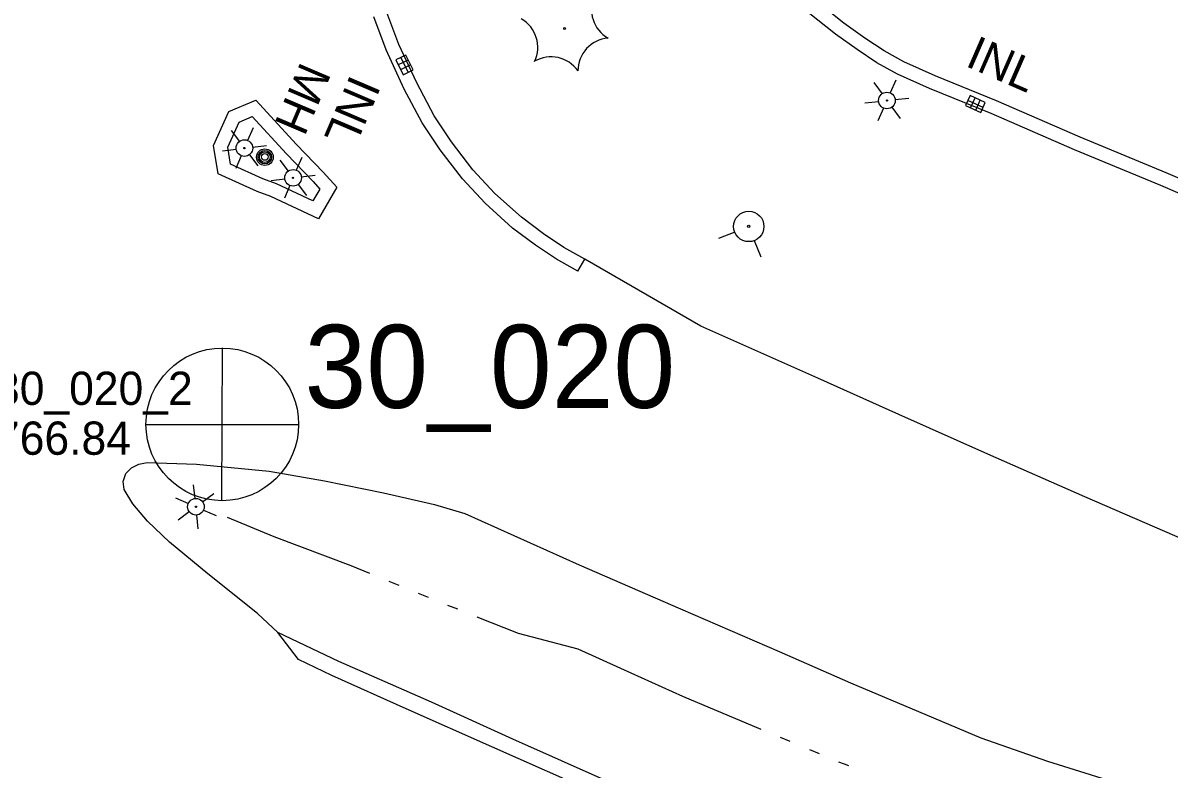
# Model space of a CAD drawing. Extents: x 589250 to 1188077, y 162953 to 363065.
# Drawn here: x 594846.6 to 595053.6, y 185077.7 to 185212.4 of the extents above; entities that cross this region are included whole.
import ezdxf

# ---------------------------------------------------------------- set-up
doc = ezdxf.new("R2010")
doc.units = 0
for name, color, linetype in [('E_DRN', 7, 'Continuous'), ('E_DRN_Text', 7, 'Continuous'), ('E_DWY', 7, 'Continuous'), ('E_LAND_Vegetation', 7, 'Continuous'), ('E_LTG', 7, 'Continuous'), ('E_MAP_PassPoints', 7, 'Continuous'), ('E_MAP_PhotoCenter', 7, 'Continuous'), ('E_RDWY', 7, 'Continuous'), ('E_RDWY_C_and_G', 7, 'Continuous'), ('E_RDWY_Gravel', 7, 'Continuous'), ('E_UTL_MH', 7, 'Continuous'), ('E_UTL_MH_Text', 7, 'Continuous'), ('E_UTL_WHydrant', 7, 'Continuous'), ('E_WTR_FlowLine', 7, 'Continuous')]:
    doc.layers.add(name, color=color, linetype=linetype)

msp = doc.modelspace()

# ---------------------------------------------------------------- linework, layer by layer
at = {"layer": 'E_DRN'}
for p, q in [((594915.75, 185206.61), (594913.95, 185205.73)), ((594913.95, 185205.73), (594915.27, 185203.04)), ((594916.19, 185205.71), (594914.39, 185204.83)), ((594914.85, 185206.17), (594916.17, 185203.48)), ((594917.07, 185203.91), (594915.75, 185206.61)), ((594916.63, 185204.81), (594914.83, 185203.93)), ((594915.27, 185203.04), (594917.07, 185203.91)), ((595017.69, 185199.3), (595016.85, 185197.49)), ((595020.41, 185198.06), (595017.69, 185199.3)), ((595017.76, 185197.07), (595018.6, 185198.89)), ((595016.85, 185197.49), (595019.58, 185196.24)), ((595020, 185197.15), (595017.27, 185198.4)), ((595018.67, 185196.65), (595019.5, 185198.47)), ((595019.58, 185196.24), (595020.41, 185198.06))]:
    msp.add_line(p, q, dxfattribs=at)
at = {"layer": 'E_DWY'}
for p, q in [((594994.84, 185212.38), (594990.16, 185216.1)), ((594993.33, 185210.38), (594988.43, 185214.29)), ((594998.67, 185209.66), (594994.84, 185212.38)), ((594997.26, 185207.6), (594993.33, 185210.38)), ((595002.15, 185207.37), (594998.67, 185209.66)), ((595000.85, 185205.23), (594997.26, 185207.6)), ((595005.68, 185205.41), (595002.15, 185207.37)), ((595004.56, 185203.17), (595000.85, 185205.23)), ((595011.34, 185202.87), (595005.68, 185205.41)), ((595010.36, 185200.57), (595004.56, 185203.17)), ((595022.42, 185198.37), (595011.34, 185202.87)), ((595021.45, 185196.07), (595010.36, 185200.57)), ((595037.51, 185191.81), (595022.42, 185198.37)), ((595036.53, 185189.51), (595021.45, 185196.07)), ((595053.09, 185185.34), (595037.51, 185191.81)), ((595052.11, 185183.04), (595036.53, 185189.51)), ((595065.77, 185179.9), (595053.09, 185185.34)), ((595064.8, 185177.59), (595052.11, 185183.04))]:
    msp.add_line(p, q, dxfattribs=at)
at = {"layer": 'E_LAND_Vegetation'}
msp.add_circle((594944.45, 185211.39), 0.167, dxfattribs=at)
for centre, radius, start, end in [((594955.21, 185214.77), 5.9, 154.5821, 240.347), ((594933.7, 185208), 5.9, 334.5821, 60.347), ((594952.76, 185203.77), 5.9, 94.5821, 180.347), ((594942, 185200.37), 5.91, 34.6219, 120.298)]:
    msp.add_arc(centre, radius, start, end, dxfattribs=at)
at = {"layer": 'E_LTG'}
for p, q in [((595000.29, 185201.63), (595001.76, 185199.61)), ((595004.26, 185202.06), (595003.26, 185199.78)), ((595004.14, 185198.56), (595006.63, 185198.83)), ((594998.67, 185197.97), (595001.16, 185198.24)), ((595002.04, 185197.03), (595001.03, 185194.74)), ((595003.54, 185197.19), (595005.01, 185195.17)), ((594884.22, 185193.01), (594885.72, 185191.01)), ((594888.19, 185193.49), (594887.21, 185191.19)), ((594882.65, 185189.33), (594885.13, 185189.63)), ((594886.03, 185188.43), (594885.05, 185186.13)), ((594887.52, 185188.61), (594889.02, 185186.61)), ((594888.11, 185189.99), (594890.59, 185190.29)), ((594893, 185187.64), (594894.51, 185185.64)), ((594896.98, 185188.12), (594895.99, 185185.82)), ((594891.43, 185183.96), (594893.92, 185184.26)), ((594896.89, 185184.62), (594899.38, 185184.92)), ((594894.82, 185183.06), (594893.84, 185180.76)), ((594896.31, 185183.24), (594897.81, 185181.24)), ((594877.71, 185126.56), (594877.44, 185129.05)), ((594874.21, 185126.68), (594876.5, 185125.68)), ((594879.08, 185125.96), (594881.1, 185127.43)), ((594874.65, 185122.71), (594876.66, 185124.18)), ((594879.25, 185124.46), (594881.53, 185123.46)), ((594878.3, 185121.09), (594878.04, 185123.58))]:
    msp.add_line(p, q, dxfattribs=at)
for centre, radius in [((595002.65, 185198.4), 1.5), ((595002.65, 185198.4), 0.125), ((594886.62, 185189.81), 1.5), ((594886.62, 185189.81), 0.125), ((594895.41, 185184.44), 1.5), ((594895.41, 185184.44), 0.125), ((594877.87, 185125.07), 1.5), ((594877.87, 185125.07), 0.125)]:
    msp.add_circle(centre, radius, dxfattribs=at)
at = {"layer": 'E_MAP_PhotoCenter'}
for p, q in [((594882.58, 185153.73), (594882.51, 185126.33)), ((594868.89, 185139.93), (594896.35, 185139.91))]:
    msp.add_line(p, q, dxfattribs=at)
msp.add_circle((594882.63, 185139.94), 13.78, dxfattribs=at)
at = {"layer": 'E_RDWY'}
for p, q in [((594969.07, 185157.64), (594948.07, 185169.75)), ((594990.14, 185148.28), (594969.07, 185157.64)), ((595004.81, 185141.74), (594990.14, 185148.28)), ((595020.86, 185134.57), (595004.81, 185141.74)), ((595038.41, 185126.85), (595020.86, 185134.57)), ((594866.21, 185132.08), (594867.55, 185132.75)), ((594867.55, 185132.75), (594869.06, 185133.03)), ((594869.06, 185133.03), (594877.96, 185132.75)), ((594877.96, 185132.75), (594891.11, 185131.49)), ((594864.74, 185129.6), (594865.19, 185131.08)), ((594865.19, 185131.08), (594866.21, 185132.08)), ((594891.11, 185131.49), (594901.08, 185129.72)), ((594864.94, 185128.17), (594864.74, 185129.6)), ((594901.08, 185129.72), (594911.75, 185127.57)), ((594866.48, 185125.57), (594864.94, 185128.17)), ((594911.75, 185127.57), (594920.96, 185125.49)), ((595059.21, 185117.8), (595038.41, 185126.85)), ((594869.14, 185122.44), (594866.48, 185125.57)), ((594920.96, 185125.49), (594926.41, 185123.84)), ((594873.11, 185118.65), (594869.14, 185122.44)), ((594926.41, 185123.84), (594947.09, 185114.58)), ((594880.03, 185112.97), (594873.11, 185118.65)), ((594947.09, 185114.58), (594965.39, 185106.61)), ((594888.98, 185105.77), (594880.03, 185112.97)), ((594892.65, 185102.39), (594888.98, 185105.77)), ((594965.39, 185106.61), (594983.19, 185098.92)), ((594896.4, 185097.5), (594892.65, 185102.39)), ((594902.43, 185094.62), (594896.4, 185097.5)), ((594983.19, 185098.92), (594996.06, 185093.29)), ((594915.85, 185088.59), (594902.43, 185094.62)), ((594996.06, 185093.29), (595008.35, 185088.08)), ((594931.31, 185081.72), (594915.85, 185088.59)), ((595008.35, 185088.08), (595019.6, 185083.37)), ((595019.6, 185083.37), (595031.64, 185079.16)), ((594952.53, 185072.36), (594931.31, 185081.72)), ((595031.64, 185079.16), (595047.2, 185074.24))]:
    msp.add_line(p, q, dxfattribs=at)
at = {"layer": 'E_RDWY_C_and_G'}
for p, q in [((594912.2, 185207.53), (594909.98, 185213.5)), ((594914.51, 185208.49), (594912.36, 185214.28)), ((594915.5, 185200.47), (594912.2, 185207.53)), ((594917.74, 185201.58), (594914.51, 185208.49)), ((594920.88, 185195.62), (594917.74, 185201.58)), ((594918.72, 185194.34), (594915.5, 185200.47)), ((594883.83, 185196.41), (594888.69, 185198.48)), ((594888.69, 185198.48), (594896.05, 185190.46)), ((594881.04, 185190.3), (594883.83, 185196.41)), ((594883.63, 185189.95), (594885.7, 185194.49)), ((594885.7, 185194.49), (594888.04, 185195.49)), ((594888.04, 185195.49), (594894.23, 185188.75)), ((594924, 185190.94), (594920.88, 185195.62)), ((594921.97, 185189.48), (594918.72, 185194.34)), ((594896.05, 185190.46), (594900.84, 185185.49)), ((594927.9, 185185.9), (594924, 185190.94)), ((594881.87, 185185.19), (594881.04, 185190.3)), ((594884.12, 185186.92), (594883.63, 185189.95)), ((594894.23, 185188.75), (594899.01, 185183.79)), ((594926, 185184.28), (594921.97, 185189.48)), ((594889.97, 185184.27), (594884.12, 185186.92)), ((594888.94, 185181.99), (594881.87, 185185.19)), ((594892.43, 185183.33), (594889.97, 185184.27)), ((594900.84, 185185.49), (594903.33, 185182.73)), ((594930.09, 185179.86), (594926, 185184.28)), ((594931.85, 185181.64), (594927.9, 185185.9)), ((594899, 185180.27), (594892.43, 185183.33)), ((594900.25, 185182.41), (594899, 185180.27)), ((594899.01, 185183.79), (594900.25, 185182.41)), ((594903.33, 185182.73), (594900.01, 185177.04)), ((594891.37, 185181.07), (594888.94, 185181.99)), ((594900.01, 185177.04), (594891.37, 185181.07)), ((594936.63, 185177.32), (594931.85, 185181.64)), ((594935.04, 185175.38), (594930.09, 185179.86)), ((594940.64, 185174.33), (594936.63, 185177.32)), ((594939.2, 185172.29), (594935.04, 185175.38)), ((594944.31, 185171.86), (594940.64, 185174.33)), ((594943, 185169.73), (594939.2, 185172.29)), ((594948.07, 185169.75), (594944.31, 185171.86)), ((594946.85, 185167.57), (594943, 185169.73)), ((594946.85, 185167.57), (594948.07, 185169.75))]:
    msp.add_line(p, q, dxfattribs=at)
at = {"layer": 'E_RDWY_Gravel'}
for p, q in [((594903.67, 185097.13), (594892.65, 185102.39)), ((594920.43, 185089.79), (594903.67, 185097.13)), ((594935.11, 185083.12), (594920.43, 185089.79)), ((594952.68, 185075.32), (594935.11, 185083.12))]:
    msp.add_line(p, q, dxfattribs=at)
at = {"layer": 'E_UTL_MH'}
for centre, radius in [((594890.32, 185188.17), 1.5), ((594890.32, 185188.17), 1.22), ((594890.31, 185188.18), 0.968), ((594890.31, 185188.21), 0.605)]:
    msp.add_circle(centre, radius, dxfattribs=at)
at = {"layer": 'E_UTL_WHydrant'}
for p, q in [((594975.17, 185174.66), (594972.23, 185173.5)), ((594978.69, 185173.13), (594979.85, 185170.18))]:
    msp.add_line(p, q, dxfattribs=at)
for radius in [2.74, 0.21]:
    msp.add_circle((594977.7, 185175.66), radius, dxfattribs=at)
at = {"layer": 'E_WTR_FlowLine'}
for p, q in [((594883.5, 185123.16), (594891.93, 185119.71)), ((594891.93, 185119.71), (594905.83, 185114.44)), ((594905.83, 185114.44), (594909.2, 185113.06)), ((594912.72, 185111.63), (594914.49, 185110.91)), ((594918.01, 185109.47), (594919.78, 185108.75)), ((594923.31, 185107.33), (594925.08, 185106.63)), ((594928.62, 185105.22), (594936.07, 185102.26)), ((594936.07, 185102.26), (594946.86, 185099.41)), ((594946.86, 185099.41), (594954.54, 185095.92)), ((594954.54, 185095.92), (594965.71, 185090.85)), ((594965.71, 185090.85), (594979.87, 185084.94)), ((594983.39, 185083.47), (594985.14, 185082.73)), ((594988.66, 185081.26), (594990.41, 185080.52)), ((594993.92, 185079.05), (594994.91, 185078.64)), ((594994.91, 185078.64), (594995.69, 185078.34))]:
    msp.add_line(p, q, dxfattribs=at)

# ---------------------------------------------------------------- texts
at = {"layer": 'E_DRN_Text'}
for rotation, p in [(336.4081, (595016.61, 185204.71)), (246.8843, (594905.83, 185203.3))]:
    msp.add_text('INL', height=6, rotation=rotation, dxfattribs=at).set_placement(p)
at = {"layer": 'E_MAP_PassPoints'}
for s, p in [('30_020_2', (594841.59, 185143.45)), ('766.84', (594841.59, 185134.45))]:
    msp.add_text(s, height=6, dxfattribs=at).set_placement(p)
at = {"layer": 'E_MAP_PhotoCenter'}
msp.add_text('30_020', height=15, dxfattribs=at).set_placement((594897.48, 185142.91))
at = {"layer": 'E_UTL_MH_Text'}
msp.add_text('MH', height=6, rotation=246.8843, dxfattribs=at).set_placement((594896.85, 185205.61))

doc.saveas('drawing.dxf')
